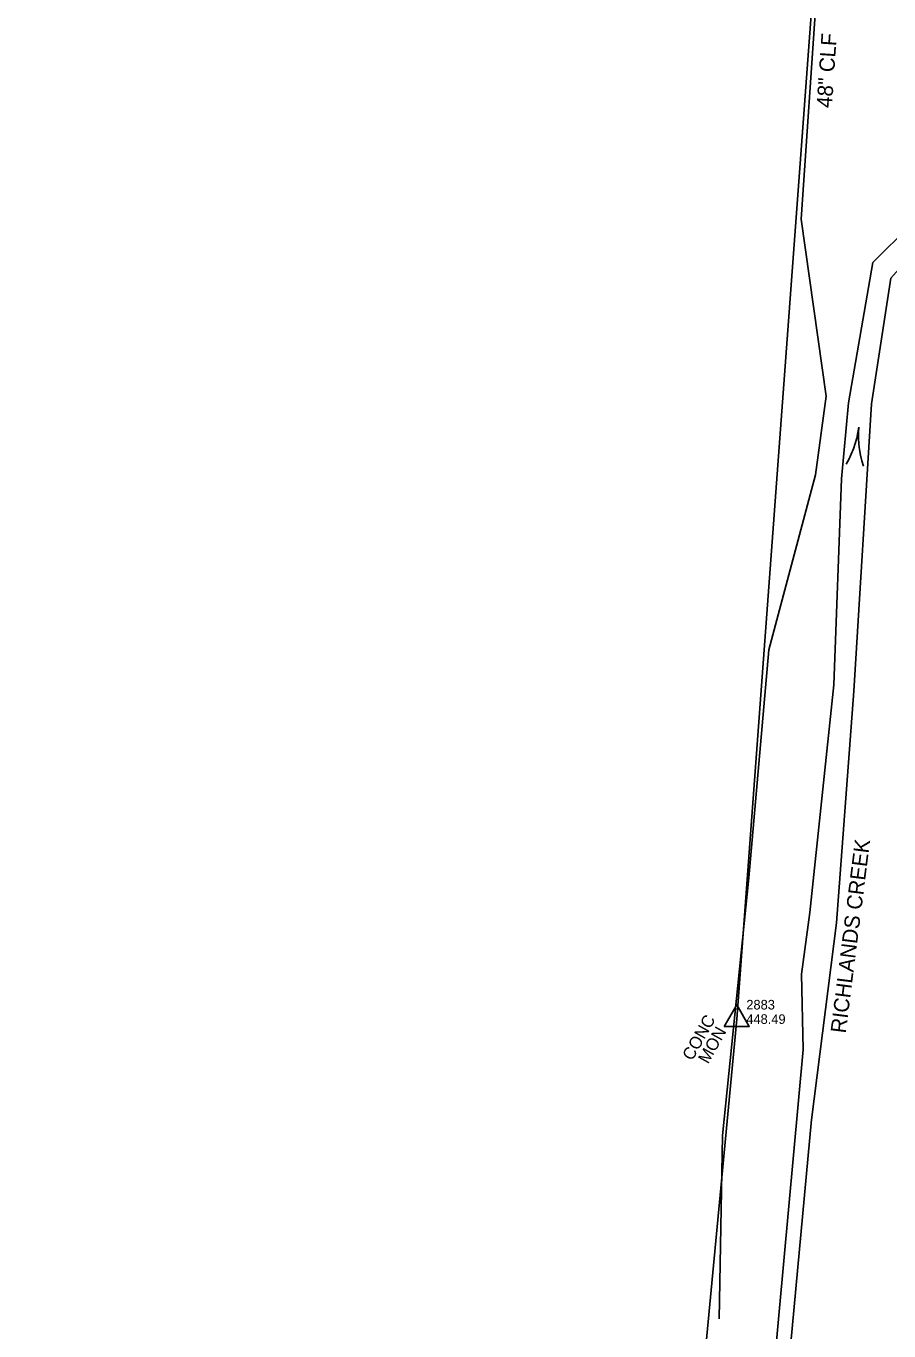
# Model space of a CAD drawing. Extents: x 2074109 to 2077820, y 741079 to 746031.
# Drawn here: x 2074698.6 to 2074923.4, y 742999.5 to 743339.4 of the extents above; entities that cross this region are included whole.
import ezdxf

# ---------------------------------------------------------------- set-up
doc = ezdxf.new("R2010")
doc.units = 0
for name, color, linetype in [('Exist Hydro Jurisdictional Stream or Body of Water', 7, 'Continuous'), ('Exist Hydro Jurisdictional Stream or Body of Water Text', 7, 'Continuous'), ('Exist Hydro Stream Flow Arrow CELL', 7, 'Continuous'), ('Exist Other Culture Fence Line', 7, 'Continuous'), ('Exist Other Culture Fence Line Text', 7, 'Continuous'), ('Exist Right of Way Line', 7, 'Continuous'), ('Exist Right of Way Monument CELL', 7, 'Continuous'), ('Exist Right of Way Monument Cogo Elevation', 7, 'Continuous'), ('Exist Right of Way Monument Cogo Number', 7, 'Continuous'), ('Exist Right of Way Monument Text', 7, 'Continuous')]:
    doc.layers.add(name, color=color, linetype=linetype)

msp = doc.modelspace()

# ---------------------------------------------------------------- linework, layer by layer
at = {"layer": 'Exist Hydro Jurisdictional Stream or Body of Water'}
msp.add_line((2074901.02, 743072.8), (2074900.6, 743092.38), dxfattribs=at)
for points in [[(2074903.25, 743054.49), (2074909.76, 743105.79), (2074914.28, 743166.15), (2074918.88, 743241.03), (2074923.86, 743273.74), (2074937.88, 743289.43), (2074950.67, 743320.84), (2074961.52, 743365.31), (2074962.73, 743379.75), (2074948.34, 743392.28), (2074946.95, 743398.74), (2074944.01, 743415.47), (2074942.43, 743425.27), (2074948.3, 743442.32)], [(2074900.6, 743092.38), (2074902.83, 743108.44), (2074909.01, 743167.83), (2074911.03, 743221.44), (2074912.87, 743241.26), (2074919.25, 743277.85), (2074929.03, 743287.53), (2074943.81, 743324.69), (2074955.99, 743368.53), (2074954.81, 743383.32), (2074937.89, 743386.14), (2074927.97, 743394.52), (2074919.08, 743396.01), (2074906.45, 743395.37), (2074895.43, 743399.83)], [(2074885.74, 742642.49), (2074892.14, 742613.5), (2074887.73, 742595.66), (2074886.36, 742605.05), (2074886.04, 742619.59), (2074877.77, 742644.67), (2074868.69, 742689.3), (2074875.95, 742737.46), (2074877.86, 742783.47), (2074881.27, 742840.67), (2074883.43, 742890.34), (2074889.89, 742939.11), (2074893.51, 742990.22), (2074901.02, 743072.8)], [(2074885.74, 742642.49), (2074877.83, 742691.01), (2074882.73, 742741.95), (2074883.35, 742789.1), (2074887.3, 742837.56), (2074888.77, 742890.32), (2074895.13, 742938.85), (2074897.29, 742990.74), (2074903.25, 743054.52)]]:
    msp.add_lwpolyline(points, dxfattribs=at)
at = {"layer": 'Exist Hydro Stream Flow Arrow CELL'}
msp.add_line((2074915.02, 743229.99), (2074915.02, 743229.99), dxfattribs=at)
for points in [[(2074912.23, 743225.26), (2074912.97, 743226.52), (2074913.57, 743227.89), (2074914.15, 743229.25), (2074914.61, 743230.63), (2074915, 743232.06), (2074915.31, 743233.52), (2074915.54, 743234.97)], [(2074916.78, 743224.78), (2074916.32, 743226.18), (2074916.01, 743227.64), (2074915.72, 743229.09), (2074915.56, 743230.53), (2074915.47, 743232.01), (2074915.46, 743233.5), (2074915.54, 743234.97)]]:
    msp.add_lwpolyline(points, dxfattribs=at)
at = {"layer": 'Exist Other Culture Fence Line'}
msp.add_lwpolyline([(2074698.56, 743703.34), (2074744.67, 743665.63), (2074791.41, 743627.23), (2074803.99, 743616.2), (2074885.32, 743455.46), (2074895.68, 743434.26), (2074905.46, 743413.47), (2074907.79, 743389.11), (2074904.61, 743348.97), (2074900.56, 743289.13), (2074907.07, 743242.98), (2074904.29, 743222.49), (2074892.12, 743176.94), (2074886.91, 743117.55), (2074880.07, 743050.36), (2074879.15, 743002.6)], dxfattribs=at)
at = {"layer": 'Exist Right of Way Line'}
for p, q in [((2074907.93, 743406.63), (2074883.75, 743080.71)), ((2074883.75, 743080.71), (2074831.72, 742532.16)), ((2074883.75, 743080.71), (2074883.75, 743080.71))]:
    msp.add_line(p, q, dxfattribs=at)
at = {"layer": 'Exist Right of Way Monument CELL'}
msp.add_line((2074883.75, 743080.71), (2074883.75, 743080.71), dxfattribs=at)
msp.add_lwpolyline([(2074880.5, 743078.82), (2074883.75, 743084.46), (2074887, 743078.82)], close=True, dxfattribs=at)

# ---------------------------------------------------------------- texts
at = {"layer": 'Exist Hydro Jurisdictional Stream or Body of Water Text'}
msp.add_text('RICHLANDS CREEK', height=4, rotation=82.762, dxfattribs=at).set_placement((2074912.14, 743076.88))
at = {"layer": 'Exist Other Culture Fence Line Text'}
msp.add_text('48" CLF', height=4, rotation=86.1338, dxfattribs=at).set_placement((2074908.53, 743318))
at = {"layer": 'Exist Right of Way Monument Cogo Elevation'}
msp.add_text('448.49', height=2.5, dxfattribs=at).set_placement((2074886.25, 743079.46))
at = {"layer": 'Exist Right of Way Monument Cogo Number'}
msp.add_text('2883', height=2.5, dxfattribs=at).set_placement((2074886.25, 743083.21))
at = {"layer": 'Exist Right of Way Monument Text'}
for s, p in [('CONC', (2074872.15, 743069.66)), ('MON', (2074876.29, 743068.84))]:
    msp.add_text(s, height=3.2, rotation=60.742, dxfattribs=at).set_placement(p)

doc.saveas('drawing.dxf')
